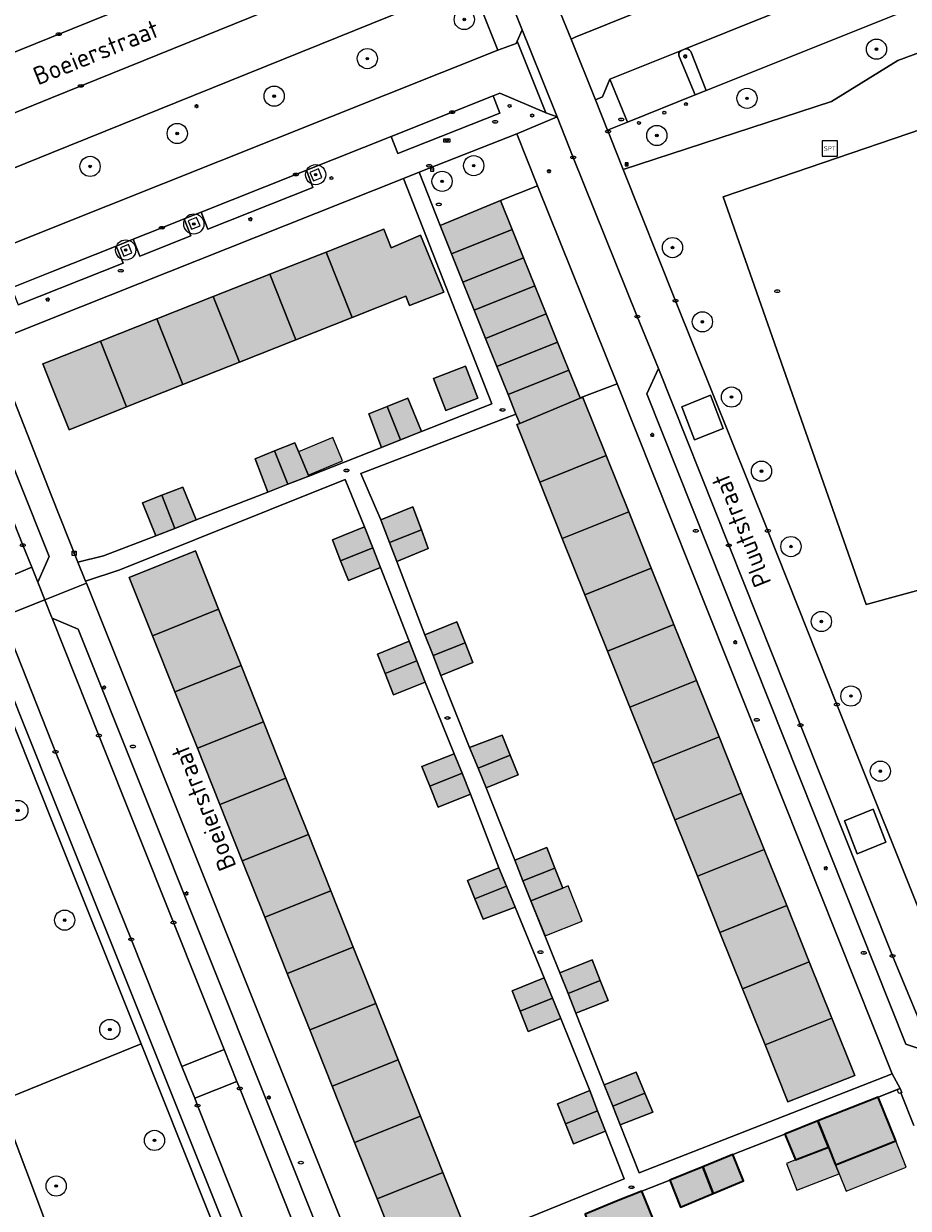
# Model space of a CAD drawing. Header units: metres. Extents: x 125349 to 128236, y 501602 to 503797.
# Tile 344 of 656: x 126497 to 126585, y 502565 to 502682. Entities that reach past the tile are written whole.
import ezdxf
from ezdxf.enums import TextEntityAlignment as Align

# ---------------------------------------------------------------- set-up
doc = ezdxf.new("R2010")
doc.units = ezdxf.units.M
doc.layers.get('0').update_dxf_attribs({"linetype": 'CONTINUOUS'})
for name, color, linetype, lineweight in [('B-WE-GR-BEPLANTING_CULTUUR_HEESTERS-GV', 90, 'CONTINUOUS', 18), ('B-WE-GR-BOOM-S-500', 90, 'CONTINUOUS', 18), ('B-WE-IE-MEUBILAIR-S', 7, 'CONTINUOUS', 18), ('B-WE-IE-MEUBILAIR_WEGMEUBILAIR-GV', 7, 'CONTINUOUS', 18), ('B-WE-IE-MEUBILAIR_WEGMEUBILAIR-S', 7, 'CONTINUOUS', 18), ('B-WE-IE-TERREINAFSCHEIDING_KUNSTMATIG_MUUR-G', 90, 'IE-TERREINAFSCHEIDING_KUNSTMATIG-SO', 18), ('B-WE-OG-BEBOUWING-GV', 7, 'CONTINUOUS', 35), ('B-WE-OG-BEBOUWING_OVERBOUWING-GV', 7, 'CONTINUOUS', 18), ('B-WE-OG-TERREIN_BEGROEID-GV', 7, 'CONTINUOUS', 18), ('B-WE-OG-TERREIN_ERF-GV', 7, 'CONTINUOUS', 18), ('B-WE-OG-TOPOGRAFIE-T18', 10, 'CONTINUOUS', 18), ('B-WE-VH-OPENVERHARDING-GV', 90, 'CONTINUOUS', 18), ('B-WE-VH-OPENVERHARDING_BETONSTRAATSTEEN-GV', 90, 'CONTINUOUS', 18), ('V-WE-OG-BEBOUWING_TE AMOVEREN-G', 7, 'CONTINUOUS', 25), ('V-WE-OG-BEBOUWING_TE AMOVEREN-V', 253, 'CONTINUOUS', 18)]:
    doc.layers.add(name, color=color, linetype=linetype, lineweight=lineweight)
doc.layers.add('B-WE-OG-BEBOUWING-V', color=7, linetype='CONTINUOUS', lineweight=18, true_color=0xcc646e)
doc.layers.add('B-WE-OG-BEBOUWING_OVERBOUWING-V', color=7, linetype='CONTINUOUS', lineweight=18, true_color=0xcc646e)
doc.styles.add('NLCS-ISO', font='NLCS-ISO.ttf')
doc.styles.add('NLCS-ISO-M1000-T18', font='NLCS-ISO.ttf', dxfattribs={"height": 1.8})
doc.linetypes.add('IE-TERREINAFSCHEIDING_KUNSTMATIG-SO', pattern='A,4,[82,NLCS.SHX,S=0.75,R=90,X=0,Y=0],4,-2', length=10)

# ---------------------------------------------------------------- blocks, each defined once
blk = doc.blocks.new('SIE-MEUBILAIR_BORD_STRAATNAAM-SO')
blk.add_lwpolyline([(-1.62, -0.62), (1.62, -0.62), (1.62, 0.62), (-1.62, 0.62)], close=True)
at = {"style": 'NLCS-ISO'}
blk.add_text('straat', height=0.75, dxfattribs=at).set_placement((0, 0.08), align=Align.MIDDLE_CENTER)
blk = doc.blocks.new('SIE-MEUBILAIR_BORD_LOCATIEPAAL-SO')
blk.add_lwpolyline([(-0.75, -0.75), (0.75, -0.75), (0.75, 0.75), (-0.75, 0.75)], close=True)
at = {"style": 'NLCS-ISO'}
blk.add_text('lp', height=0.75, dxfattribs=at).set_placement((0.01, 0.12), align=Align.MIDDLE_CENTER)
blk = doc.blocks.new('SIE-MEUBILAIR_BORD_INFORMATIE-SO')
h = blk.add_hatch(color=256)
h.dxf.hatch_style = 1
h.paths.add_polyline_path([(0.13, 0.2), (-0.33, 0.2), (-0.33, 0.08), (-0.13, 0.08), (-0.13, -0.65), (0.13, -0.65)])
h = blk.add_hatch(color=256)
h.dxf.hatch_style = 1
edge = h.paths.add_edge_path()
edge.add_arc((0, 0.5), 0.149, 0, 360)
for points in [[(-0.75, -0.75), (0.75, -0.75), (0.75, 0.75), (-0.75, 0.75)], [(0.13, 0.2), (-0.33, 0.2), (-0.33, 0.08), (-0.13, 0.08), (-0.13, -0.65), (0.13, -0.65)]]:
    blk.add_lwpolyline(points, close=True)
blk.add_circle((0, 0.5), 0.149)
blk = doc.blocks.new('SIE-MEUBILAIR_KAST_CAI-SO')
for points in [[(-1, 1), (1, 1), (1, 0.84), (-1, 0.84)], [(-1, 0.76), (1, 0.76), (1, -1), (-1, -1)]]:
    blk.add_lwpolyline(points, close=True)
at = {"style": 'NLCS-ISO'}
blk.add_text('cai', height=0.75, dxfattribs=at).set_placement((0, 0), align=Align.MIDDLE_CENTER)
blk = doc.blocks.new('SIE-MEUBILAIR_PAAL_LICHTMAST-SO')
for points in [[(-0.62, 0), (-1, 0)], [(-0.71, 0.71), (-0.44, 0.44)], [(0, 1), (0, 0.62)], [(0.44, 0.44), (0.71, 0.71)], [(1, 0), (0.62, 0)], [(-0.71, -0.71), (-0.44, -0.44)], [(0, -0.62), (0, -1)], [(0.44, -0.44), (0.71, -0.71)]]:
    blk.add_lwpolyline(points)
blk.add_circle((0, 0), 0.5)
blk = doc.blocks.new('SIE-MEUBILAIR_PAAL_AFSLUITPAAL-SO')
blk.add_circle((0, 0), 0.75)
at = {"style": 'NLCS-ISO'}
blk.add_text('af', height=0.75, dxfattribs=at).set_placement((0, 0.05), align=Align.MIDDLE_CENTER)
blk = doc.blocks.new('SIE-MEUBILAIR_PAAL_VERKEERSBORD-SO')
blk.add_circle((0, 0), 0.75)
at = {"style": 'NLCS-ISO'}
blk.add_text('vb', height=0.75, dxfattribs=at).set_placement((0, 0.07), align=Align.MIDDLE_CENTER)
blk = doc.blocks.new('SIE-MEUBILAIR_PUT_KOLK-SO')
blk.add_ellipse((0, 0), major_axis=(1.25, 0), ratio=0.54)
at = {"style": 'NLCS-ISO'}
blk.add_text('klk', height=0.75, dxfattribs=at).set_placement((0.03, 0), align=Align.MIDDLE_CENTER)
blk = doc.blocks.new('SIE-MEUBILAIR_PUT_RIOOLPUT-SO')
blk.add_ellipse((0, 0), major_axis=(1.25, 0), ratio=0.54)
at = {"style": 'NLCS-ISO'}
blk.add_text('ri', height=0.75, dxfattribs=at).set_placement((-0.04, 0.07), align=Align.MIDDLE_CENTER)
blk = doc.blocks.new('SIE-MEUBILAIR_PUT_BRANDKRAAN-SO')
blk.add_ellipse((0, 0), major_axis=(1.25, 0), ratio=0.54)
at = {"style": 'NLCS-ISO'}
blk.add_text('bk', height=0.75, dxfattribs=at).set_placement((0.03, 0), align=Align.MIDDLE_CENTER)
blk = doc.blocks.new('SIE-MEUBILAIR_PUT-SO')
blk.add_ellipse((0, 0), major_axis=(1.25, 0), ratio=0.54)
blk = doc.blocks.new('SIE-MEUBILAIR_PUT_DRAINAGEPUT-SO')
blk.add_ellipse((0, 0), major_axis=(1.25, 0), ratio=0.54)
at = {"style": 'NLCS-ISO'}
blk.add_text('dr', height=0.75, dxfattribs=at).set_placement((0.03, 0), align=Align.MIDDLE_CENTER)
blk = doc.blocks.new('SIE-WEG_SPEELTOESTEL-SO')
at = {"flags": 128}
blk.add_lwpolyline([(-3.75, -3.75), (3.75, -3.75), (3.75, 3.75), (-3.75, 3.75)], close=True, dxfattribs=at)
at = {"style": 'NLCS-ISO'}
blk.add_text('SPT', height=2.25, dxfattribs=at).set_placement((0, 0), align=Align.MIDDLE_CENTER)
blk = doc.blocks.new('SGR-BOOM_01-SO')
at = {"linetype": 'ByBlock', "lineweight": 18}
h = blk.add_hatch(color=0, dxfattribs=at)
h.dxf.hatch_style = 1
edge = h.paths.add_edge_path()
edge.add_arc((0, 0), 0.25, 0, 360)
at = {"color": 0, "linetype": 'ByBlock', "lineweight": 18}
for radius in [2, 0.25]:
    blk.add_circle((0, 0), radius, dxfattribs=at)

msp = doc.modelspace()

# ---------------------------------------------------------------- hatches: boundary and pattern name
at = {"layer": 'B-WE-OG-BEBOUWING-V'}
for points in [[(126576.899, 502571.134), (126577.601, 502569.375), (126583.56, 502571.737), (126581.824, 502576.083), (126575.865, 502573.722)], [(126576.899, 502571.134), (126575.865, 502573.722), (126572.578, 502572.419), (126573.637, 502569.853)], [(126564.461, 502569.182), (126565.485, 502566.527), (126568.502, 502567.784), (126567.444, 502570.401)], [(126561.201, 502567.849), (126562.259, 502565.182), (126565.485, 502566.527), (126564.461, 502569.182)], [(126558.43, 502566.769), (126555.917, 502565.783), (126552.82, 502564.482), (126552.829, 502564.46), (126553.867, 502561.835), (126557.025, 502563.115), (126559.519, 502564.088)]]:
    msp.add_hatch(color=256, dxfattribs=at).paths.add_polyline_path(points)
at = {"layer": 'B-WE-OG-BEBOUWING_OVERBOUWING-V'}
for points in [[(126583.56, 502571.737), (126577.601, 502569.375), (126577.952, 502568.496), (126578.644, 502566.765), (126584.596, 502569.143)], [(126576.899, 502571.134), (126573.637, 502569.853), (126572.752, 502569.505), (126573.79, 502566.861), (126577.952, 502568.496), (126577.601, 502569.375)]]:
    msp.add_hatch(color=256, dxfattribs=at).paths.add_polyline_path(points)
at = {"layer": 'V-WE-OG-BEBOUWING_TE AMOVEREN-V', "transparency": 33554483}
for points in [[(126544.448, 502664.814), (126538.458, 502662.359), (126539.597, 502659.524), (126545.607, 502661.939)], [(126529.743, 502653.245), (126535.066, 502655.358), (126535.436, 502654.426), (126538.837, 502655.745), (126536.536, 502661.373), (126533.629, 502660.144), (126532.902, 502661.98), (126527.174, 502659.719)], [(126546.728, 502659.157), (126545.607, 502661.939), (126539.597, 502659.524), (126540.716, 502656.74)], [(126527.174, 502659.719), (126521.593, 502657.516), (126524.166, 502651.032), (126529.743, 502653.245)], [(126546.728, 502659.157), (126540.716, 502656.74), (126541.835, 502653.957), (126547.85, 502656.374)], [(126524.166, 502651.032), (126521.593, 502657.516), (126516.013, 502655.313), (126518.589, 502648.819)], [(126541.835, 502653.957), (126542.954, 502651.173), (126548.971, 502653.592), (126547.85, 502656.374)], [(126513.012, 502646.606), (126518.589, 502648.819), (126516.013, 502655.313), (126510.432, 502653.11)], [(126507.435, 502644.393), (126513.012, 502646.606), (126510.432, 502653.11), (126504.851, 502650.907)], [(126550.092, 502650.809), (126548.971, 502653.592), (126542.954, 502651.173), (126544.072, 502648.39)], [(126507.435, 502644.393), (126504.851, 502650.907), (126500, 502648.992), (126499.123, 502648.647), (126500, 502646.458), (126501.734, 502642.131)], [(126551.213, 502648.027), (126550.092, 502650.809), (126544.072, 502648.39), (126545.192, 502645.606)], [(126542.207, 502645.269), (126540.989, 502648.427), (126537.817, 502647.203), (126539.036, 502644.045)], [(126551.213, 502648.027), (126545.192, 502645.606), (126545.964, 502643.684), (126546.346, 502642.734), (126552.337, 502645.239), (126552.321, 502645.279)], [(126534.55, 502641.132), (126533.236, 502644.445), (126531.394, 502643.693), (126532.674, 502640.386)], [(126534.55, 502641.132), (126536.633, 502641.96), (126535.252, 502645.268), (126533.236, 502644.445)], [(126554.901, 502639.574), (126552.589, 502645.335), (126552.337, 502645.239), (126546.346, 502642.734), (126546.044, 502642.639), (126548.327, 502636.936)], [(126522.076, 502640.034), (126523.387, 502636.729), (126525.457, 502637.531), (126524.076, 502640.84)], [(126524.446, 502639.953), (126525.411, 502637.641), (126528.815, 502639.063), (126527.851, 502641.374)], [(126523.387, 502636.729), (126522.076, 502640.034), (126520.167, 502639.265), (126521.397, 502635.958)], [(126554.901, 502639.574), (126548.327, 502636.936), (126550.557, 502631.366), (126557.135, 502634.005)], [(126510.909, 502635.64), (126512.207, 502632.369), (126514.331, 502633.203), (126513, 502636.461)], [(126510.909, 502635.64), (126508.991, 502634.887), (126510.321, 502631.629), (126512.207, 502632.369)], [(126533.448, 502630.966), (126536.605, 502632.233), (126535.761, 502634.501), (126532.589, 502633.201)], [(126552.787, 502625.796), (126559.369, 502628.437), (126557.135, 502634.005), (126550.557, 502631.366)], [(126530.978, 502632.527), (126527.807, 502631.227), (126528.618, 502629.168), (126531.802, 502630.437)], [(126534.174, 502629.076), (126537.295, 502630.377), (126536.605, 502632.233), (126533.448, 502630.966)], [(126532.564, 502628.502), (126531.802, 502630.437), (126528.618, 502629.168), (126529.393, 502627.202)], [(126516.54, 502624.357), (126514.236, 502630.141), (126507.691, 502627.495), (126509.986, 502621.746)], [(126561.604, 502622.868), (126559.369, 502628.437), (126552.787, 502625.796), (126555.017, 502620.226)], [(126512.21, 502616.173), (126518.761, 502618.783), (126516.54, 502624.357), (126509.986, 502621.746)], [(126536.959, 502621.832), (126537.771, 502619.771), (126540.952, 502621.047), (126540.13, 502623.132)], [(126561.604, 502622.868), (126555.017, 502620.226), (126557.248, 502614.656), (126563.838, 502617.3)], [(126535.398, 502621.207), (126532.277, 502619.906), (126533.025, 502618.007), (126536.157, 502619.255)], [(126540.952, 502621.047), (126537.771, 502619.771), (126538.545, 502617.807), (126541.716, 502619.107)], [(126512.21, 502616.173), (126514.434, 502610.601), (126520.982, 502613.209), (126518.761, 502618.783)], [(126533.025, 502618.007), (126533.863, 502615.881), (126536.983, 502617.132), (126536.157, 502619.255)], [(126563.838, 502617.3), (126557.248, 502614.656), (126559.478, 502609.085), (126566.072, 502611.731)], [(126516.658, 502605.028), (126523.202, 502607.635), (126520.982, 502613.209), (126514.434, 502610.601)], [(126545.413, 502609.907), (126544.602, 502611.911), (126541.381, 502610.662), (126542.219, 502608.626)], [(126561.708, 502603.515), (126568.306, 502606.163), (126566.072, 502611.731), (126559.478, 502609.085)], [(126539.871, 502610.036), (126536.65, 502608.787), (126537.438, 502606.848), (126540.635, 502608.122)], [(126545.413, 502609.907), (126542.219, 502608.626), (126543.018, 502606.686), (126546.19, 502607.986)], [(126540.635, 502608.122), (126537.438, 502606.848), (126538.286, 502604.761), (126541.458, 502606.061)], [(126516.658, 502605.028), (126518.882, 502599.456), (126525.423, 502602.061), (126523.202, 502607.635)], [(126561.708, 502603.515), (126563.938, 502597.945), (126570.541, 502600.594), (126568.306, 502606.163)], [(126525.423, 502602.061), (126518.882, 502599.456), (126521.107, 502593.883), (126527.644, 502596.487)], [(126549.83, 502598.749), (126549.025, 502600.792), (126545.854, 502599.542), (126546.667, 502597.48)], [(126572.775, 502595.026), (126570.541, 502600.594), (126563.938, 502597.945), (126566.168, 502592.375)], [(126541.899, 502595.708), (126545.034, 502596.956), (126544.292, 502598.766), (126541.171, 502597.516)], [(126547.44, 502595.517), (126550.611, 502596.767), (126549.83, 502598.749), (126546.667, 502597.48)], [(126523.331, 502588.31), (126529.864, 502590.913), (126527.644, 502596.487), (126521.107, 502593.883)], [(126541.899, 502595.708), (126542.71, 502593.691), (126545.88, 502594.891), (126545.034, 502596.956)], [(126550.611, 502596.767), (126547.44, 502595.517), (126548.851, 502592.024), (126552.535, 502593.475), (126551.154, 502596.981)], [(126572.775, 502595.026), (126566.168, 502592.375), (126568.399, 502586.805), (126575.009, 502589.457)], [(126523.331, 502588.31), (126525.555, 502582.738), (126532.085, 502585.339), (126529.864, 502590.913)], [(126550.327, 502588.371), (126551.136, 502586.344), (126554.309, 502587.616), (126553.499, 502589.671)], [(126570.629, 502581.235), (126577.243, 502583.889), (126575.009, 502589.457), (126568.399, 502586.805)], [(126549.597, 502585.857), (126548.769, 502587.896), (126545.597, 502586.596), (126546.391, 502584.58)], [(126554.309, 502587.616), (126551.136, 502586.344), (126551.914, 502584.396), (126555.085, 502585.646)], [(126549.597, 502585.857), (126546.391, 502584.58), (126547.183, 502582.571), (126550.405, 502583.87)], [(126532.085, 502585.339), (126525.555, 502582.738), (126527.78, 502577.165), (126534.305, 502579.765)], [(126570.629, 502581.235), (126572.879, 502575.615), (126579.522, 502578.21), (126577.243, 502583.889)], [(126530.004, 502571.593), (126536.526, 502574.191), (126534.305, 502579.765), (126527.78, 502577.165)], [(126554.701, 502577.302), (126555.547, 502575.183), (126558.733, 502576.462), (126557.872, 502578.552)], [(126553.291, 502576.724), (126550.07, 502575.425), (126550.861, 502573.443), (126554.057, 502574.717)], [(126556.288, 502573.327), (126559.509, 502574.576), (126558.733, 502576.462), (126555.547, 502575.183)], [(126530.004, 502571.593), (126532.228, 502566.02), (126538.747, 502568.617), (126536.526, 502574.191)], [(126554.827, 502572.7), (126554.057, 502574.717), (126550.861, 502573.443), (126551.656, 502571.45)], [(126532.228, 502566.02), (126534.523, 502560.271), (126541.017, 502562.918), (126538.747, 502568.617)]]:
    msp.add_hatch(color=256, dxfattribs=at).paths.add_polyline_path(points)

# ---------------------------------------------------------------- linework, layer by layer
at = {"layer": 'B-WE-GR-BEPLANTING_CULTUUR_HEESTERS-GV', "flags": 128}
for points in [[(126585.845, 502684.129), (126584.774, 502683.7), (126564.791, 502675.699), (126563.721, 502675.271), (126556.998, 502672.58), (126555.036, 502671.794), (126555.093, 502671.653), (126555.885, 502669.631), (126556.588, 502667.871), (126577.197, 502674.608), (126583.767, 502678.66), (126592.405, 502681.887), (126595.713, 502683.274), (126595.324, 502687.435), (126595.28, 502687.907), (126593.583, 502687.228)], [(126487.249, 502664.392), (126489.778, 502657.984), (126500, 502662.065), (126544.183, 502679.703), (126541.569, 502686.273), (126540.602, 502685.96), (126500, 502669.547)], [(126544.448, 502664.814), (126548.11, 502666.275), (126546.044, 502671.425), (126536.393, 502667.617), (126538.458, 502662.359)]]:
    msp.add_lwpolyline(points, close=True, dxfattribs=at)
at = {"layer": 'B-WE-IE-MEUBILAIR_WEGMEUBILAIR-GV', "flags": 128}
for points in [[(126526.42, 502667.939), (126525.58, 502667.593), (126525.926, 502666.753), (126526.766, 502667.099)], [(126513.533, 502662.813), (126513.869, 502661.982), (126514.7, 502662.318), (126514.364, 502663.149)], [(126506.809, 502660.12), (126507.143, 502659.301), (126507.962, 502659.635), (126507.628, 502660.454)]]:
    msp.add_lwpolyline(points, close=True, dxfattribs=at)
at = {"layer": 'B-WE-IE-TERREINAFSCHEIDING_KUNSTMATIG_MUUR-G', "flags": 128}
msp.add_lwpolyline([(126581.824, 502576.083), (126583.994, 502576.942), (126584.153, 502576.542), (126583.856, 502576.424), (126583.697, 502576.824)], dxfattribs=at)
at = {"layer": 'B-WE-OG-BEBOUWING-GV', "flags": 128}
for points in [[(126576.899, 502571.134), (126577.601, 502569.375), (126583.56, 502571.737), (126581.824, 502576.083), (126575.865, 502573.722)], [(126576.899, 502571.134), (126575.865, 502573.722), (126572.578, 502572.419), (126573.637, 502569.853)], [(126564.461, 502569.182), (126565.485, 502566.527), (126568.502, 502567.784), (126567.444, 502570.401)], [(126561.201, 502567.849), (126562.259, 502565.182), (126565.485, 502566.527), (126564.461, 502569.182)], [(126558.43, 502566.769), (126555.917, 502565.783), (126552.82, 502564.482), (126552.829, 502564.46), (126553.867, 502561.835), (126557.025, 502563.115), (126559.519, 502564.088)]]:
    msp.add_lwpolyline(points, close=True, dxfattribs=at)
at = {"layer": 'B-WE-OG-BEBOUWING_OVERBOUWING-GV', "flags": 128}
for points in [[(126583.56, 502571.737), (126577.601, 502569.375), (126577.952, 502568.496), (126578.644, 502566.765), (126584.596, 502569.143)], [(126576.899, 502571.134), (126573.637, 502569.853), (126572.752, 502569.505), (126573.79, 502566.861), (126577.952, 502568.496), (126577.601, 502569.375)]]:
    msp.add_lwpolyline(points, close=True, dxfattribs=at)
at = {"layer": 'B-WE-OG-TERREIN_BEGROEID-GV', "flags": 128}
for points in [[(126601.071, 502625.369), (126599.249, 502644.922), (126597.542, 502663.18), (126595.916, 502681.109), (126595.713, 502683.274), (126592.405, 502681.887), (126583.767, 502678.66), (126577.197, 502674.608), (126556.588, 502667.871), (126561.772, 502654.899), (126570.909, 502632.121), (126577.738, 502614.936)], [(126577.738, 502614.936), (126587.197, 502591.293)]]:
    msp.add_lwpolyline(points, dxfattribs=at)
for points in [[(126566.487, 502665.191), (126580.639, 502624.818), (126594.627, 502628.651), (126586.227, 502671.911)], [(126566.487, 502665.191), (126586.227, 502671.911), (126594.627, 502628.651), (126580.639, 502624.818)], [(126508.868, 502581.341), (126500, 502603.531), (126492.41, 502622.522), (126489.702, 502629.299), (126488.534, 502627.695), (126488.181, 502627.21), (126486.921, 502616.308), (126486.494, 502605.294), (126484.545, 502602.042), (126489.471, 502590.064), (126494.889, 502575.689)], [(126519.637, 502526.266), (126516.07, 502535.13), (126520.76, 502536.84), (126524.266, 502527.984), (126529.338, 502529.866), (126519.081, 502555.785), (126508.868, 502581.341), (126494.889, 502575.689), (126500, 502562.131), (126501.453, 502558.276), (126514.293, 502524.283)]]:
    msp.add_lwpolyline(points, close=True, dxfattribs=at)
at = {"layer": 'B-WE-OG-TERREIN_ERF-GV', "flags": 128}
for points in [[(126551.842, 502680.972), (126590.555, 502696.596), (126590.252, 502699.606), (126589.491, 502699.516), (126588.534, 502709.086), (126592.85, 502709.599)], [(126545.9, 502694.434), (126546.235, 502693.597), (126547.291, 502690.961), (126551.42, 502680.802), (126551.842, 502680.972)], [(126552.82, 502564.482), (126555.917, 502565.783), (126558.43, 502566.769), (126561.201, 502567.849), (126564.461, 502569.182), (126567.444, 502570.401), (126572.578, 502572.419), (126575.865, 502573.722), (126581.824, 502576.083), (126583.697, 502576.824), (126583.994, 502576.942), (126583.221, 502578.372), (126558.17, 502568.565), (126556.288, 502573.327), (126555.547, 502575.183), (126554.701, 502577.302), (126551.914, 502584.396), (126551.136, 502586.344), (126550.327, 502588.371), (126547.44, 502595.517), (126546.667, 502597.48), (126545.854, 502599.542), (126543.018, 502606.686), (126542.219, 502608.626), (126541.381, 502610.662), (126538.545, 502617.807), (126537.771, 502619.771), (126536.959, 502621.832), (126534.174, 502629.076), (126533.448, 502630.966), (126532.589, 502633.201), (126530.621, 502637.799), (126545.964, 502643.684), (126545.192, 502645.606), (126544.072, 502648.39), (126542.954, 502651.173), (126541.835, 502653.957), (126540.716, 502656.74), (126539.597, 502659.524), (126538.458, 502662.359), (126536.393, 502667.617), (126534.84, 502666.986), (126543.584, 502644.686), (126536.633, 502641.96), (126534.55, 502641.132), (126532.674, 502640.386), (126525.457, 502637.531), (126523.387, 502636.729), (126521.397, 502635.958), (126514.331, 502633.203), (126512.207, 502632.369), (126510.321, 502631.629), (126505.133, 502629.647), (126502.586, 502629.03), (126503.373, 502627.13), (126506.748, 502628.265), (126529.068, 502637.206), (126530.978, 502632.527), (126531.802, 502630.437), (126532.564, 502628.502), (126535.398, 502621.207), (126536.157, 502619.255), (126536.983, 502617.132), (126539.871, 502610.036), (126540.635, 502608.122), (126541.458, 502606.061), (126544.292, 502598.766), (126545.034, 502596.956), (126545.88, 502594.891), (126548.769, 502587.896), (126549.597, 502585.857), (126550.405, 502583.87), (126553.291, 502576.724), (126554.057, 502574.717), (126554.827, 502572.7), (126556.667, 502567.972), (126531.164, 502557.641)], [(126534.523, 502560.271), (126532.228, 502566.02), (126530.004, 502571.593), (126527.78, 502577.165), (126525.555, 502582.738), (126523.331, 502588.31), (126521.107, 502593.883), (126518.882, 502599.456), (126516.658, 502605.028), (126514.434, 502610.601), (126512.21, 502616.173), (126509.986, 502621.746), (126507.691, 502627.495), (126514.236, 502630.141), (126516.54, 502624.357), (126518.761, 502618.783), (126520.982, 502613.209), (126523.202, 502607.635), (126525.423, 502602.061), (126527.644, 502596.487), (126529.864, 502590.913), (126532.085, 502585.339), (126534.305, 502579.765), (126536.526, 502574.191), (126538.747, 502568.617), (126541.017, 502562.918)], [(126585.358, 502573.273), (126584.073, 502576.51), (126584.153, 502576.542), (126583.994, 502576.942), (126583.697, 502576.824), (126581.824, 502576.083), (126583.56, 502571.737), (126577.601, 502569.375), (126576.899, 502571.134), (126573.637, 502569.853), (126572.578, 502572.419), (126567.444, 502570.401), (126568.502, 502567.784), (126565.485, 502566.527), (126562.259, 502565.182), (126561.201, 502567.849), (126558.43, 502566.769), (126559.519, 502564.088)]]:
    msp.add_lwpolyline(points, dxfattribs=at)
for points in [[(126536.633, 502641.96), (126543.584, 502644.686), (126534.84, 502666.986), (126500, 502653.133), (126495.143, 502651.202), (126494.837, 502648.66), (126500, 502635.581), (126502.586, 502629.03), (126505.133, 502629.647), (126510.321, 502631.629), (126508.991, 502634.887), (126510.909, 502635.64), (126513, 502636.461), (126514.331, 502633.203), (126521.397, 502635.958), (126520.167, 502639.265), (126522.076, 502640.034), (126524.076, 502640.84), (126525.457, 502637.531), (126532.674, 502640.386), (126531.394, 502643.693), (126533.236, 502644.445), (126535.252, 502645.268)], [(126554.701, 502577.302), (126557.872, 502578.552), (126558.733, 502576.462), (126559.509, 502574.576), (126556.288, 502573.327), (126558.17, 502568.565), (126583.221, 502578.372), (126555.976, 502646.662), (126552.321, 502645.279), (126552.337, 502645.239), (126552.589, 502645.335), (126554.901, 502639.574), (126557.135, 502634.005), (126559.369, 502628.437), (126561.604, 502622.868), (126563.838, 502617.3), (126566.072, 502611.731), (126568.306, 502606.163), (126570.541, 502600.594), (126572.775, 502595.026), (126575.009, 502589.457), (126577.243, 502583.889), (126579.522, 502578.21), (126572.879, 502575.615), (126570.629, 502581.235), (126568.399, 502586.805), (126566.168, 502592.375), (126563.938, 502597.945), (126561.708, 502603.515), (126559.478, 502609.085), (126557.248, 502614.656), (126555.017, 502620.226), (126552.787, 502625.796), (126550.557, 502631.366), (126548.327, 502636.936), (126546.044, 502642.639), (126546.346, 502642.734), (126545.964, 502643.684), (126530.621, 502637.799), (126532.589, 502633.201), (126535.761, 502634.501), (126536.605, 502632.233), (126537.295, 502630.377), (126534.174, 502629.076), (126536.959, 502621.832), (126540.13, 502623.132), (126540.952, 502621.047), (126541.716, 502619.107), (126538.545, 502617.807), (126541.381, 502610.662), (126544.602, 502611.911), (126545.413, 502609.907), (126546.19, 502607.986), (126543.018, 502606.686), (126545.854, 502599.542), (126549.025, 502600.792), (126549.83, 502598.749), (126550.611, 502596.767), (126547.44, 502595.517), (126550.327, 502588.371), (126553.499, 502589.671), (126554.309, 502587.616), (126555.085, 502585.646), (126551.914, 502584.396)], [(126539.871, 502610.036), (126536.983, 502617.132), (126533.863, 502615.881), (126533.025, 502618.007), (126532.277, 502619.906), (126535.398, 502621.207), (126532.564, 502628.502), (126529.393, 502627.202), (126528.618, 502629.168), (126527.807, 502631.227), (126530.978, 502632.527), (126529.068, 502637.206), (126506.748, 502628.265), (126503.373, 502627.13), (126503.448, 502626.943), (126531.164, 502557.641), (126556.667, 502567.972), (126554.827, 502572.7), (126551.656, 502571.45), (126550.861, 502573.443), (126550.07, 502575.425), (126553.291, 502576.724), (126550.405, 502583.87), (126547.183, 502582.571), (126546.391, 502584.58), (126545.597, 502586.596), (126548.769, 502587.896), (126545.88, 502594.891), (126542.71, 502593.691), (126541.899, 502595.708), (126541.171, 502597.516), (126544.292, 502598.766), (126541.458, 502606.061), (126538.286, 502604.761), (126537.438, 502606.848), (126536.65, 502608.787)]]:
    msp.add_lwpolyline(points, close=True, dxfattribs=at)
at = {"layer": 'B-WE-VH-OPENVERHARDING-GV'}
for points in [[(126562.349, 502679.663, 0.4101863), (126562.114, 502679.07)], [(126563.279, 502679.554, 0.369815), (126562.662, 502679.788)]]:
    msp.add_lwpolyline(points, format="xyb", dxfattribs=at)
at = {"layer": 'B-WE-VH-OPENVERHARDING-GV', "flags": 128}
for points in [[(126562.662, 502679.788), (126562.349, 502679.663)], [(126564.791, 502675.699), (126563.279, 502679.554)], [(126562.114, 502679.07), (126563.721, 502675.271)], [(126563.721, 502675.271), (126564.791, 502675.699)]]:
    msp.add_lwpolyline(points, dxfattribs=at)
msp.add_lwpolyline([(126555.036, 502671.794), (126556.998, 502672.58), (126555.248, 502676.814), (126554.55, 502675.064), (126553.84, 502674.774)], close=True, dxfattribs=at)
at = {"layer": 'B-WE-VH-OPENVERHARDING_BETONSTRAATSTEEN-GV', "flags": 128}
for points in [[(126485.066, 502668.935), (126485.366, 502669.035), (126500, 502674.984), (126519.667, 502682.935), (126535.473, 502689.311), (126538.78, 502690.652), (126540.557, 502691.362), (126546.235, 502693.597), (126545.9, 502694.434), (126544.144, 502698.827), (126533.572, 502694.524), (126517.738, 502688.167), (126500, 502680.995), (126484.61, 502674.782), (126476.022, 502671.3)], [(126476.022, 502671.3), (126484.61, 502674.782), (126500, 502680.995), (126517.738, 502688.167), (126533.572, 502694.524), (126544.144, 502698.827)], [(126540.557, 502691.362), (126538.78, 502690.652), (126540.602, 502685.96), (126541.569, 502686.273), (126544.183, 502679.703), (126545.985, 502680.37), (126546.084, 502680.59), (126546.59, 502681.716)], [(126543.204, 502690.194), (126546.59, 502681.716), (126547.351, 502679.822), (126550.056, 502673.089), (126551.649, 502669.083), (126557.986, 502653.326), (126560.069, 502648.175), (126567.039, 502630.69), (126574.124, 502612.887), (126583.25, 502590.048), (126587.225, 502580.425), (126589.693, 502574.176), (126596.133, 502558.129)], [(126546.59, 502681.716), (126543.204, 502690.194)], [(126600.596, 502559.117), (126597.884, 502565.925), (126592.684, 502579.013), (126587.197, 502591.293), (126577.738, 502614.936), (126570.909, 502632.121), (126561.772, 502654.899), (126556.588, 502667.871), (126555.885, 502669.631), (126555.093, 502671.653), (126555.036, 502671.794), (126553.84, 502674.774), (126551.42, 502680.802), (126547.291, 502690.961)], [(126583.451, 502688.163), (126562.662, 502679.788)], [(126563.279, 502679.554), (126564.791, 502675.699), (126584.774, 502683.7)], [(126496.03, 502656.186), (126500, 502657.768), (126506.388, 502660.314), (126508.073, 502660.985), (126510.931, 502662.124), (126513.121, 502662.994), (126514.801, 502663.662), (126524.188, 502667.393), (126525.239, 502667.812), (126533.607, 502671.15), (126539.651, 502673.561), (126543.71, 502675.17), (126544.378, 502675.435), (126548.791, 502673.567), (126548.944, 502673.509), (126546.084, 502680.59), (126545.985, 502680.37), (126544.183, 502679.703), (126500, 502662.065), (126489.778, 502657.984)], [(126562.349, 502679.663), (126555.248, 502676.814), (126556.998, 502672.58)], [(126563.721, 502675.271), (126562.114, 502679.07)], [(126495.143, 502651.202), (126500, 502653.133), (126534.84, 502666.986), (126536.393, 502667.617), (126546.044, 502671.425), (126550.056, 502673.089), (126548.944, 502673.509), (126548.791, 502673.567), (126544.378, 502675.435), (126543.71, 502675.17), (126544.376, 502673.461), (126534.281, 502669.464), (126533.607, 502671.15), (126525.239, 502667.812), (126525.87, 502666.117), (126515.478, 502661.972), (126514.801, 502663.662), (126513.121, 502662.994), (126513.774, 502661.324), (126508.733, 502659.311), (126508.073, 502660.985), (126506.388, 502660.314), (126507.084, 502658.63), (126496.697, 502654.502)], [(126556.998, 502672.58), (126563.721, 502675.271)], [(126587.225, 502580.425), (126584.574, 502581.328), (126558.928, 502645.695), (126560.069, 502648.175), (126557.986, 502653.326), (126551.649, 502669.083), (126550.056, 502673.089), (126546.044, 502671.425), (126548.11, 502666.275), (126555.976, 502646.662), (126583.221, 502578.372), (126583.994, 502576.942), (126584.153, 502576.542), (126584.073, 502576.51), (126585.358, 502573.273)], [(126488.391, 502640.578), (126490.619, 502634.966), (126492.191, 502631.052), (126492.923, 502629.14), (126493.852, 502626.792), (126498.041, 502628.518), (126497.144, 502630.696), (126491.043, 502646.102), (126490.627, 502647.12), (126489.741, 502649.388), (126486.441, 502657.565), (126483.881, 502663.886), (126483.443, 502664.999)], [(126493.597, 502644.971), (126499.751, 502629.592), (126498.651, 502627.038), (126499.338, 502625.297), (126503.448, 502626.943), (126503.373, 502627.13), (126502.586, 502629.03), (126500, 502635.581), (126494.837, 502648.66)], [(126488.134, 502636.006), (126487.19, 502635.62), (126488.979, 502631.12), (126489.702, 502629.299), (126492.41, 502622.522), (126500, 502603.531), (126508.868, 502581.341), (126519.081, 502555.785), (126529.338, 502529.866), (126532.22, 502530.785), (126531.928, 502531.522), (126530.988, 502533.9), (126528.465, 502534.944), (126522.328, 502550.365), (126523.408, 502552.913), (126522.486, 502555.213)], [(126522.486, 502555.213), (126519.931, 502556.293), (126500, 502606.077), (126493.277, 502622.869), (126491.027, 502628.49), (126492.191, 502631.052), (126490.619, 502634.966)], [(126515.589, 502520.713), (126514.293, 502524.283), (126501.453, 502558.276), (126500, 502562.131), (126494.889, 502575.689), (126489.471, 502590.064), (126484.545, 502602.042), (126483.773, 502603.967), (126480.414, 502612.11), (126481.37, 502612.53), (126479.148, 502617.99), (126478.2, 502617.604), (126473.168, 502629.88)]]:
    msp.add_lwpolyline(points, dxfattribs=at)
for points in [[(126551.42, 502680.802), (126553.84, 502674.774), (126554.55, 502675.064), (126555.248, 502676.814), (126562.349, 502679.663), (126562.662, 502679.788), (126583.451, 502688.163), (126583.77, 502688.291), (126591.859, 502691.527), (126594.314, 502690.33), (126595.048, 502690.382), (126594.245, 502698.931), (126593.475, 502698.834), (126592.13, 502697.232), (126590.555, 502696.596), (126551.842, 502680.972)], [(126487.249, 502664.392), (126500, 502669.547), (126540.602, 502685.96), (126538.78, 502690.652), (126535.473, 502689.311), (126519.667, 502682.935), (126500, 502674.984), (126485.366, 502669.035)], [(126546.59, 502681.716), (126546.084, 502680.59), (126548.944, 502673.509), (126550.056, 502673.089), (126547.351, 502679.822)], [(126533.607, 502671.15), (126534.281, 502669.464), (126544.376, 502673.461), (126543.71, 502675.17), (126539.651, 502673.561)], [(126514.801, 502663.662), (126515.478, 502661.972), (126525.87, 502666.117), (126525.239, 502667.812), (126524.188, 502667.393)], [(126555.976, 502646.662), (126548.11, 502666.275), (126544.448, 502664.814), (126545.607, 502661.939), (126546.728, 502659.157), (126547.85, 502656.374), (126548.971, 502653.592), (126550.092, 502650.809), (126551.213, 502648.027), (126552.321, 502645.279)], [(126513.121, 502662.994), (126510.931, 502662.124), (126508.073, 502660.985), (126508.733, 502659.311), (126513.774, 502661.324)], [(126496.03, 502656.186), (126496.697, 502654.502), (126507.084, 502658.63), (126506.388, 502660.314), (126500, 502657.768)], [(126587.225, 502580.425), (126583.25, 502590.048), (126574.124, 502612.887), (126567.039, 502630.69), (126560.069, 502648.175), (126558.928, 502645.695), (126584.574, 502581.328)], [(126498.041, 502628.518), (126498.651, 502627.038), (126499.751, 502629.592), (126493.597, 502644.971), (126491.043, 502646.102), (126497.144, 502630.696)], [(126565.218, 502645.535), (126566.468, 502642.261), (126563.63, 502641.121), (126562.38, 502644.395)], [(126565.218, 502645.535), (126562.38, 502644.395), (126563.63, 502641.121), (126566.468, 502642.261)], [(126492.191, 502631.052), (126491.027, 502628.49), (126493.277, 502622.869), (126500, 502606.077), (126519.931, 502556.293), (126522.486, 502555.213), (126519.575, 502562.409), (126514.459, 502575.233), (126514.168, 502575.962), (126513.401, 502577.882), (126512.909, 502579.114), (126507.887, 502591.694), (126500.392, 502610.25), (126500, 502611.241), (126495.112, 502623.604), (126493.852, 502626.792), (126492.923, 502629.14)], [(126498.041, 502628.518), (126493.852, 502626.792), (126495.112, 502623.604), (126499.338, 502625.297), (126498.651, 502627.038)], [(126531.871, 502555.988), (126531.164, 502557.641), (126503.448, 502626.943), (126499.338, 502625.297), (126499.373, 502625.208), (126500, 502623.616), (126500.049, 502623.492), (126502.633, 502622.397), (126527.791, 502559.489), (126526.7, 502556.932), (126527.641, 502554.497), (126530.203, 502553.429), (126536.338, 502538.052), (126535.23, 502535.484), (126536.147, 502533.233), (126536.492, 502532.386), (126540.626, 502534.14)], [(126495.112, 502623.604), (126500, 502611.241), (126500.392, 502610.25), (126507.887, 502591.694), (126512.909, 502579.114), (126517.093, 502580.785), (126512.073, 502593.354), (126504.689, 502611.86), (126500.049, 502623.492), (126500, 502623.616), (126499.373, 502625.208), (126499.338, 502625.297)], [(126518.352, 502577.633), (126518.631, 502576.933), (126523.788, 502563.961), (126526.7, 502556.932), (126527.791, 502559.489), (126502.633, 502622.397), (126500.049, 502623.492), (126504.689, 502611.86), (126512.073, 502593.354), (126517.093, 502580.785)], [(126578.509, 502603.435), (126581.347, 502604.575), (126582.597, 502601.301), (126579.759, 502600.161)], [(126578.509, 502603.435), (126579.759, 502600.161), (126582.597, 502601.301), (126581.347, 502604.575)], [(126512.909, 502579.114), (126513.401, 502577.882), (126514.168, 502575.962), (126518.352, 502577.633), (126517.093, 502580.785)], [(126518.352, 502577.633), (126514.168, 502575.962), (126514.459, 502575.233), (126519.575, 502562.409), (126522.486, 502555.213), (126523.408, 502552.913), (126526.785, 502544.421), (126530.988, 502533.9), (126531.928, 502531.522), (126536.147, 502533.233), (126535.23, 502535.484), (126530.952, 502546.186), (126527.641, 502554.497), (126526.7, 502556.932), (126523.788, 502563.961), (126518.631, 502576.933)]]:
    msp.add_lwpolyline(points, close=True, dxfattribs=at)
at = {"layer": 'B-WE-VH-OPENVERHARDING_BETONSTRAATSTEEN-GV'}
for points in [[(126562.114, 502679.07, -0.4101863), (126562.349, 502679.663)], [(126562.662, 502679.788, -0.369815), (126563.279, 502679.554)]]:
    msp.add_lwpolyline(points, format="xyb", dxfattribs=at)
at = {"layer": 'V-WE-OG-BEBOUWING_TE AMOVEREN-G', "flags": 128}
for points in [[(126544.448, 502664.814), (126538.458, 502662.359), (126539.597, 502659.524), (126545.607, 502661.939)], [(126500, 502646.458), (126499.123, 502648.647), (126500, 502648.992), (126504.851, 502650.907), (126510.432, 502653.11), (126516.013, 502655.313), (126521.593, 502657.516), (126527.174, 502659.719), (126532.902, 502661.98), (126533.629, 502660.144), (126536.536, 502661.373), (126538.837, 502655.745), (126535.436, 502654.426), (126535.066, 502655.358), (126529.743, 502653.245), (126524.166, 502651.032), (126518.589, 502648.819), (126513.012, 502646.606), (126507.435, 502644.393), (126501.734, 502642.131)], [(126529.743, 502653.245), (126535.066, 502655.358), (126535.436, 502654.426), (126538.837, 502655.745), (126536.536, 502661.373), (126533.629, 502660.144), (126532.902, 502661.98), (126527.174, 502659.719)], [(126546.728, 502659.157), (126545.607, 502661.939), (126539.597, 502659.524), (126540.716, 502656.74)], [(126527.174, 502659.719), (126521.593, 502657.516), (126524.166, 502651.032), (126529.743, 502653.245)], [(126546.728, 502659.157), (126540.716, 502656.74), (126541.835, 502653.957), (126547.85, 502656.374)], [(126524.166, 502651.032), (126521.593, 502657.516), (126516.013, 502655.313), (126518.589, 502648.819)], [(126541.835, 502653.957), (126542.954, 502651.173), (126548.971, 502653.592), (126547.85, 502656.374)], [(126513.012, 502646.606), (126518.589, 502648.819), (126516.013, 502655.313), (126510.432, 502653.11)], [(126507.435, 502644.393), (126513.012, 502646.606), (126510.432, 502653.11), (126504.851, 502650.907)], [(126550.092, 502650.809), (126548.971, 502653.592), (126542.954, 502651.173), (126544.072, 502648.39)], [(126507.435, 502644.393), (126504.851, 502650.907), (126500, 502648.992), (126499.123, 502648.647), (126500, 502646.458), (126501.734, 502642.131)], [(126551.213, 502648.027), (126550.092, 502650.809), (126544.072, 502648.39), (126545.192, 502645.606)], [(126542.207, 502645.269), (126539.036, 502644.045), (126537.817, 502647.203), (126540.989, 502648.427)], [(126542.207, 502645.269), (126540.989, 502648.427), (126537.817, 502647.203), (126539.036, 502644.045)], [(126551.213, 502648.027), (126545.192, 502645.606), (126545.964, 502643.684), (126546.346, 502642.734), (126552.337, 502645.239), (126552.321, 502645.279)], [(126534.55, 502641.132), (126533.236, 502644.445), (126531.394, 502643.693), (126532.674, 502640.386)], [(126534.55, 502641.132), (126536.633, 502641.96), (126535.252, 502645.268), (126533.236, 502644.445)], [(126554.901, 502639.574), (126552.589, 502645.335), (126552.337, 502645.239), (126546.346, 502642.734), (126546.044, 502642.639), (126548.327, 502636.936)], [(126522.076, 502640.034), (126523.387, 502636.729), (126525.457, 502637.531), (126524.076, 502640.84)], [(126524.446, 502639.953), (126525.411, 502637.641), (126528.815, 502639.063), (126527.851, 502641.374)], [(126523.387, 502636.729), (126522.076, 502640.034), (126520.167, 502639.265), (126521.397, 502635.958)], [(126554.901, 502639.574), (126548.327, 502636.936), (126550.557, 502631.366), (126557.135, 502634.005)], [(126510.909, 502635.64), (126512.207, 502632.369), (126514.331, 502633.203), (126513, 502636.461)], [(126510.909, 502635.64), (126508.991, 502634.887), (126510.321, 502631.629), (126512.207, 502632.369)], [(126533.448, 502630.966), (126536.605, 502632.233), (126535.761, 502634.501), (126532.589, 502633.201)], [(126552.787, 502625.796), (126559.369, 502628.437), (126557.135, 502634.005), (126550.557, 502631.366)], [(126530.978, 502632.527), (126527.807, 502631.227), (126528.618, 502629.168), (126531.802, 502630.437)], [(126534.174, 502629.076), (126537.295, 502630.377), (126536.605, 502632.233), (126533.448, 502630.966)], [(126532.564, 502628.502), (126531.802, 502630.437), (126528.618, 502629.168), (126529.393, 502627.202)], [(126516.54, 502624.357), (126514.236, 502630.141), (126507.691, 502627.495), (126509.986, 502621.746)], [(126561.604, 502622.868), (126559.369, 502628.437), (126552.787, 502625.796), (126555.017, 502620.226)], [(126512.21, 502616.173), (126518.761, 502618.783), (126516.54, 502624.357), (126509.986, 502621.746)], [(126536.959, 502621.832), (126537.771, 502619.771), (126540.952, 502621.047), (126540.13, 502623.132)], [(126561.604, 502622.868), (126555.017, 502620.226), (126557.248, 502614.656), (126563.838, 502617.3)], [(126535.398, 502621.207), (126532.277, 502619.906), (126533.025, 502618.007), (126536.157, 502619.255)], [(126540.952, 502621.047), (126537.771, 502619.771), (126538.545, 502617.807), (126541.716, 502619.107)], [(126512.21, 502616.173), (126514.434, 502610.601), (126520.982, 502613.209), (126518.761, 502618.783)], [(126533.025, 502618.007), (126533.863, 502615.881), (126536.983, 502617.132), (126536.157, 502619.255)], [(126563.838, 502617.3), (126557.248, 502614.656), (126559.478, 502609.085), (126566.072, 502611.731)], [(126516.658, 502605.028), (126523.202, 502607.635), (126520.982, 502613.209), (126514.434, 502610.601)], [(126545.413, 502609.907), (126544.602, 502611.911), (126541.381, 502610.662), (126542.219, 502608.626)], [(126561.708, 502603.515), (126568.306, 502606.163), (126566.072, 502611.731), (126559.478, 502609.085)], [(126539.871, 502610.036), (126536.65, 502608.787), (126537.438, 502606.848), (126540.635, 502608.122)], [(126545.413, 502609.907), (126542.219, 502608.626), (126543.018, 502606.686), (126546.19, 502607.986)], [(126540.635, 502608.122), (126537.438, 502606.848), (126538.286, 502604.761), (126541.458, 502606.061)], [(126516.658, 502605.028), (126518.882, 502599.456), (126525.423, 502602.061), (126523.202, 502607.635)], [(126561.708, 502603.515), (126563.938, 502597.945), (126570.541, 502600.594), (126568.306, 502606.163)], [(126525.423, 502602.061), (126518.882, 502599.456), (126521.107, 502593.883), (126527.644, 502596.487)], [(126549.83, 502598.749), (126549.025, 502600.792), (126545.854, 502599.542), (126546.667, 502597.48)], [(126572.775, 502595.026), (126570.541, 502600.594), (126563.938, 502597.945), (126566.168, 502592.375)], [(126541.899, 502595.708), (126545.034, 502596.956), (126544.292, 502598.766), (126541.171, 502597.516)], [(126547.44, 502595.517), (126550.611, 502596.767), (126549.83, 502598.749), (126546.667, 502597.48)], [(126523.331, 502588.31), (126529.864, 502590.913), (126527.644, 502596.487), (126521.107, 502593.883)], [(126541.899, 502595.708), (126542.71, 502593.691), (126545.88, 502594.891), (126545.034, 502596.956)], [(126550.611, 502596.767), (126547.44, 502595.517), (126548.851, 502592.024), (126552.535, 502593.475), (126551.154, 502596.981)], [(126572.775, 502595.026), (126566.168, 502592.375), (126568.399, 502586.805), (126575.009, 502589.457)], [(126523.331, 502588.31), (126525.555, 502582.738), (126532.085, 502585.339), (126529.864, 502590.913)], [(126550.327, 502588.371), (126551.136, 502586.344), (126554.309, 502587.616), (126553.499, 502589.671)], [(126570.629, 502581.235), (126577.243, 502583.889), (126575.009, 502589.457), (126568.399, 502586.805)], [(126549.597, 502585.857), (126548.769, 502587.896), (126545.597, 502586.596), (126546.391, 502584.58)], [(126554.309, 502587.616), (126551.136, 502586.344), (126551.914, 502584.396), (126555.085, 502585.646)], [(126549.597, 502585.857), (126546.391, 502584.58), (126547.183, 502582.571), (126550.405, 502583.87)], [(126532.085, 502585.339), (126525.555, 502582.738), (126527.78, 502577.165), (126534.305, 502579.765)], [(126570.629, 502581.235), (126572.879, 502575.615), (126579.522, 502578.21), (126577.243, 502583.889)], [(126530.004, 502571.593), (126536.526, 502574.191), (126534.305, 502579.765), (126527.78, 502577.165)], [(126554.701, 502577.302), (126555.547, 502575.183), (126558.733, 502576.462), (126557.872, 502578.552)], [(126553.291, 502576.724), (126550.07, 502575.425), (126550.861, 502573.443), (126554.057, 502574.717)], [(126556.288, 502573.327), (126559.509, 502574.576), (126558.733, 502576.462), (126555.547, 502575.183)], [(126530.004, 502571.593), (126532.228, 502566.02), (126538.747, 502568.617), (126536.526, 502574.191)], [(126554.827, 502572.7), (126554.057, 502574.717), (126550.861, 502573.443), (126551.656, 502571.45)], [(126532.228, 502566.02), (126534.523, 502560.271), (126541.017, 502562.918), (126538.747, 502568.617)]]:
    msp.add_lwpolyline(points, close=True, dxfattribs=at)

# ---------------------------------------------------------------- block references
at = {"layer": 'B-WE-GR-BOOM-S-500', "xscale": 0.5, "yscale": 0.5, "zscale": 0.5}
for p in [(126540.858, 502682.732), (126581.655, 502679.797), (126531.258, 502678.861), (126522.031, 502675.15), (126568.842, 502674.929), (126512.442, 502671.455), (126559.917, 502671.255), (126503.814, 502668.19), (126541.788, 502668.267), (126526.146, 502667.375), (126538.658, 502666.716), (126514.085, 502662.495), (126507.343, 502659.922), (126561.467, 502660.159), (126564.425, 502652.807), (126567.31, 502645.364), (126570.273, 502638.026), (126573.194, 502630.565), (126576.204, 502623.148), (126579.133, 502615.771), (126582.043, 502608.337), (126496.659, 502604.44), (126501.3, 502593.593), (126505.772, 502582.769), (126510.193, 502571.792), (126500.46, 502567.274)]:
    msp.add_blockref('SGR-BOOM_01-SO', p, dxfattribs=at)
at = {"layer": 'B-WE-IE-MEUBILAIR-S', "xscale": 0.2, "yscale": 0.2, "zscale": 0.2}
for name, p in [('SIE-MEUBILAIR_PUT_KOLK-SO', (126500.709, 502681.281)), ('SIE-MEUBILAIR_PAAL_LICHTMAST-SO', (126562.733, 502679.084)), ('SIE-MEUBILAIR_PUT_KOLK-SO', (126502.897, 502676.155)), ('SIE-MEUBILAIR_PAAL_LICHTMAST-SO', (126514.346, 502674.168)), ('SIE-MEUBILAIR_PUT_KOLK-SO', (126539.651, 502673.561)), ('SIE-MEUBILAIR_PAAL_AFSLUITPAAL-SO', (126545.334, 502674.184)), ('SIE-MEUBILAIR_PAAL_VERKEERSBORD-SO', (126560.657, 502673.506)), ('SIE-MEUBILAIR_PAAL_VERKEERSBORD-SO', (126562.793, 502674.361)), ('SIE-MEUBILAIR_PUT_RIOOLPUT-SO', (126543.91, 502672.609)), ('SIE-MEUBILAIR_PAAL_AFSLUITPAAL-SO', (126547.576, 502673.232)), ('SIE-MEUBILAIR_PUT_DRAINAGEPUT-SO', (126556.399, 502672.838)), ('SIE-MEUBILAIR_PAAL_VERKEERSBORD-SO', (126558.151, 502672.503)), ('SIE-MEUBILAIR_PUT_KOLK-SO', (126555.093, 502671.653)), ('SIE-MEUBILAIR_BORD_STRAATNAAM-SO', (126539.139, 502670.751)), ('SIE-MEUBILAIR_PAAL_LICHTMAST-SO', (126539.139, 502670.751)), ('SIE-MEUBILAIR_PUT_KOLK-SO', (126551.649, 502669.083)), ('SIE-MEUBILAIR_PUT_BRANDKRAAN-SO', (126537.38, 502668.258)), ('SIE-MEUBILAIR_BORD_LOCATIEPAAL-SO', (126537.678, 502667.883)), ('SIE-MEUBILAIR_PAAL_LICHTMAST-SO', (126549.242, 502667.71)), ('SIE-MEUBILAIR_BORD_INFORMATIE-SO', (126556.932, 502668.389)), ('SIE-MEUBILAIR_PUT_KOLK-SO', (126524.188, 502667.393)), ('SIE-MEUBILAIR_PAAL_AFSLUITPAAL-SO', (126527.706, 502667.037)), ('SIE-MEUBILAIR_PUT-SO', (126538.322, 502664.432)), ('SIE-MEUBILAIR_PAAL_LICHTMAST-SO', (126519.678, 502662.962)), ('SIE-MEUBILAIR_PUT_KOLK-SO', (126510.931, 502662.124)), ('SIE-MEUBILAIR_PUT_RIOOLPUT-SO', (126506.851, 502657.868)), ('SIE-MEUBILAIR_PAAL_LICHTMAST-SO', (126499.617, 502655.008)), ('SIE-MEUBILAIR_PUT_KOLK-SO', (126561.772, 502654.899)), ('SIE-MEUBILAIR_PUT_RIOOLPUT-SO', (126571.844, 502655.836)), ('SIE-MEUBILAIR_PUT_KOLK-SO', (126557.986, 502653.326)), ('SIE-MEUBILAIR_PUT_KOLK-SO', (126544.654, 502644.088)), ('SIE-MEUBILAIR_PAAL_LICHTMAST-SO', (126559.468, 502641.627)), ('SIE-MEUBILAIR_PUT_KOLK-SO', (126529.19, 502638.1)), ('SIE-MEUBILAIR_PUT_RIOOLPUT-SO', (126563.778, 502632.116)), ('SIE-MEUBILAIR_PUT_KOLK-SO', (126570.909, 502632.121)), ('SIE-MEUBILAIR_PUT_KOLK-SO', (126497.144, 502630.696)), ('SIE-MEUBILAIR_PUT_KOLK-SO', (126567.039, 502630.69)), ('SIE-MEUBILAIR_KAST_CAI-SO', (126502.248, 502629.895)), ('SIE-MEUBILAIR_PAAL_LICHTMAST-SO', (126567.682, 502621.098)), ('SIE-MEUBILAIR_PAAL_LICHTMAST-SO', (126505.205, 502616.615)), ('SIE-MEUBILAIR_PUT_KOLK-SO', (126577.738, 502614.936)), ('SIE-MEUBILAIR_PUT_KOLK-SO', (126539.195, 502613.598)), ('SIE-MEUBILAIR_PUT_BRANDKRAAN-SO', (126569.8, 502613.409)), ('SIE-MEUBILAIR_PUT_KOLK-SO', (126574.124, 502612.887)), ('SIE-MEUBILAIR_PUT_KOLK-SO', (126504.689, 502611.86)), ('SIE-MEUBILAIR_PUT_KOLK-SO', (126500.392, 502610.25)), ('SIE-MEUBILAIR_PUT_RIOOLPUT-SO', (126508.053, 502610.783)), ('SIE-MEUBILAIR_PAAL_LICHTMAST-SO', (126576.633, 502598.725)), ('SIE-MEUBILAIR_PAAL_LICHTMAST-SO', (126513.364, 502596.244)), ('SIE-MEUBILAIR_PUT_KOLK-SO', (126512.074, 502593.354)), ('SIE-MEUBILAIR_PUT_KOLK-SO', (126507.887, 502591.694)), ('SIE-MEUBILAIR_PUT_KOLK-SO', (126548.41, 502590.419)), ('SIE-MEUBILAIR_PUT_RIOOLPUT-SO', (126580.395, 502590.346)), ('SIE-MEUBILAIR_PUT_KOLK-SO', (126583.25, 502590.048)), ('SIE-MEUBILAIR_PUT_KOLK-SO', (126518.626, 502576.931)), ('SIE-MEUBILAIR_PUT_KOLK-SO', (126514.459, 502575.233)), ('SIE-MEUBILAIR_PAAL_LICHTMAST-SO', (126521.514, 502576.049)), ('SIE-MEUBILAIR_PUT_RIOOLPUT-SO', (126524.69, 502569.584)), ('SIE-MEUBILAIR_PUT_KOLK-SO', (126557.408, 502567.15))]:
    msp.add_blockref(name, p, dxfattribs=at)
at = {"layer": 'B-WE-IE-MEUBILAIR_WEGMEUBILAIR-S', "xscale": 0.2, "yscale": 0.2, "zscale": 0.2}
msp.add_blockref('SIE-WEG_SPEELTOESTEL-SO', (126577.039, 502669.961), dxfattribs=at)

# ---------------------------------------------------------------- texts
at = {"layer": 'B-WE-OG-TOPOGRAFIE-T18', "style": 'NLCS-ISO-M1000-T18'}
for s, rotation, p in [('Boeierstraat', 22, (126504.402, 502679.494)), ('Pluutstraat', 111.8, (126568.276, 502632.167)), ('Boeierstraat', 111.8, (126515.045, 502604.697))]:
    msp.add_text(s, height=1.8, rotation=rotation, dxfattribs=at).set_placement(p, align=Align.MIDDLE)

doc.saveas('drawing.dxf')
